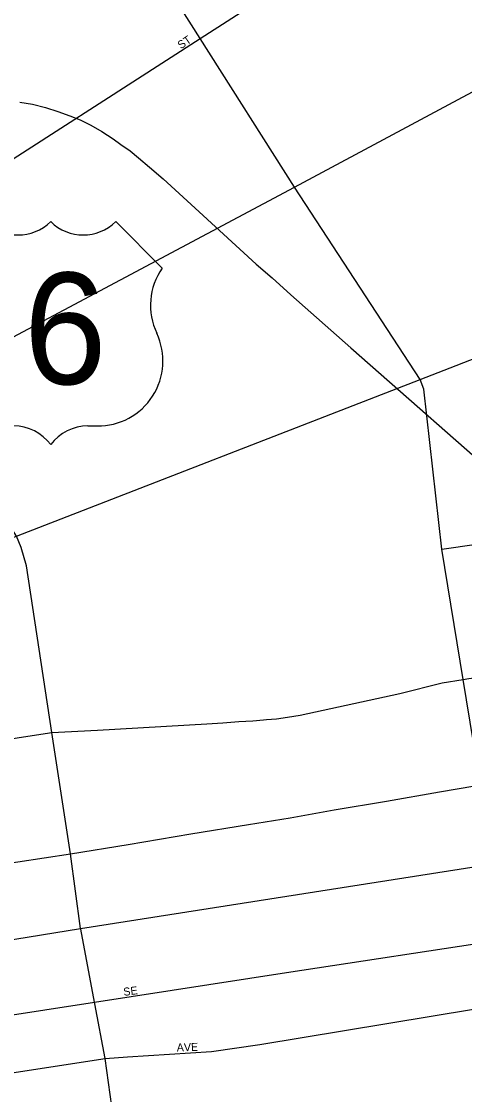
# Model space of a CAD drawing. Extents: x 2010165 to 2382125, y 1060529 to 1407316.
# Drawn here: x 2196402 to 2199167, y 1275544 to 1282247 of the extents above; entities that cross this region are included whole.
import ezdxf

# ---------------------------------------------------------------- set-up
doc = ezdxf.new("R2010")
doc.units = 0
for name, color, linetype in [('GM_X_City_Street', 7, 'Continuous'), ('GM_X_City_Street_Text', 7, 'Continuous'), ('GM_X_Rail_Line', 7, 'Continuous'), ('GM_X_US_Location', 7, 'Continuous'), ('GM_X_US_Route', 7, 'Continuous'), ('GM_X_US_Shield', 7, 'Continuous')]:
    doc.layers.add(name, color=color, linetype=linetype)

msp = doc.modelspace()

# ---------------------------------------------------------------- linework, layer by layer
at = {"layer": 'GM_X_City_Street'}
for points in [[(2195567.4, 1280882.4), (2195932.5, 1281121.6), (2196013.9, 1281174.9), (2197516.4, 1282140.7), (2200878.3, 1284302)], [(2199077.4, 1272315.6), (2199404.8, 1273530.6), (2199757.3, 1274882.4), (2199487.9, 1276121.4), (2199423.7, 1276514.9), (2199347, 1276984.3), (2199266.6, 1277477.3), (2199158.9, 1278137), (2199026, 1278950.7), (2198913.3, 1279950.5), (2198889.4, 1280010.3), (2198105.6, 1281211.1), (2197516.4, 1282140.7), (2197025, 1282915.9), (2196406.7, 1283843.3)], [(2192078.6, 1277394.3), (2192139, 1277429.1), (2192255.8, 1277493.6), (2192381.1, 1277540.8), (2193054.4, 1277782.2), (2193377.5, 1277898), (2194000, 1278121.1), (2195091.4, 1278534.1), (2195674.4, 1278761.3), (2196370.6, 1279030.8), (2198889.4, 1280010.3), (2200879.8, 1280784.3)], [(2196707.8, 1277046.4), (2196591.7, 1277805.3), (2196433.7, 1278846.3), (2196400.2, 1278961.4), (2196370.6, 1279030.8), (2195921, 1279734.8), (2195772.2, 1279967.9), (2195293.5, 1280703)], [(2199026, 1278950.7), (2200900.6, 1279220.4), (2200913.6, 1279220.8), (2200927.2, 1279221.2), (2200935.9, 1279221.4)], [(2194795.5, 1276268.4), (2194808.5, 1276270.4), (2195620.1, 1276396.8), (2195639.2, 1276399.7), (2195927.7, 1276444.6), (2196115.4, 1276475.2), (2196771, 1276582), (2199347, 1276984.3), (2199357.6, 1276985.9), (2199452, 1276997.4)], [(2196771.9, 1276577), (2196771, 1276582), (2196707.8, 1277046.4)], [(2195316.8, 1275884.2), (2195584.4, 1275925.4), (2195898.5, 1275973.8), (2196857.5, 1276121.5), (2198055.8, 1276306.1), (2199423.7, 1276514.9), (2199975.3, 1276599.1), (2200548.3, 1276694.8), (2200960.1, 1276758.7), (2204353.6, 1276802.7), (2205985.7, 1276739.7), (2208329.5, 1276653.5), (2208438.4, 1276656.1), (2209594.3, 1276683.5), (2210249.4, 1276698.5), (2211015.8, 1276660.8), (2211607.3, 1276645.7), (2211689.1, 1276641.1), (2211782.7, 1276635.3), (2211800.4, 1276631.3)], [(2196859.4, 1276111.4), (2196857.5, 1276121.5), (2196771.9, 1276577)], [(2195173.4, 1275563.7), (2195259.9, 1275543.1), (2195320.8, 1275531.8), (2195348.8, 1275529.9), (2195377.3, 1275531.8), (2196923.8, 1275769.9), (2197062.7, 1275778.9), (2197588.4, 1275813.1), (2197889.7, 1275856.3), (2199487.9, 1276121.4), (2200965.1, 1276364.1), (2204362.3, 1276390.1), (2205993.3, 1276295), (2208449.7, 1276154.3), (2211022.8, 1276017.2), (2211423.6, 1275997.3), (2211694.1, 1275984), (2211874.7, 1275974.6), (2211880.2, 1275974.3), (2212100, 1275965.1), (2212268.1, 1275954.8), (2212357.1, 1275951.5)], [(2197028.8, 1275019.3), (2196923.8, 1275769.9), (2196859.4, 1276111.4)]]:
    msp.add_lwpolyline(points, dxfattribs=at)
at = {"layer": 'GM_X_Rail_Line'}
msp.add_lwpolyline([(2196391.1, 1281742.9), (2196469.4, 1281729.5), (2196550.7, 1281708.6), (2196628.3, 1281684.7), (2196704.3, 1281657.9), (2196767, 1281631.8), (2196834.1, 1281598.2), (2196903.5, 1281558.7), (2196974.3, 1281512.4), (2197022.8, 1281478.9), (2197079.4, 1281437.9), (2197132.4, 1281394.6), (2197201.7, 1281337.2), (2197285.3, 1281264.1), (2197511.2, 1281056.8), (2197866.9, 1280730.2), (2197966.9, 1280645.2), (2198084, 1280540), (2198456.8, 1280207.4), (2199475.5, 1279311.8)], dxfattribs=at)
at = {"layer": 'GM_X_US_Route'}
for points in [[(2195310.7, 1279716.9), (2195406.6, 1279771.5), (2195540.9, 1279843.6), (2195772.2, 1279967.9), (2198105.6, 1281211.1), (2199508.9, 1281962.3), (2199732.1, 1282082.7), (2199981.1, 1282217.3), (2200240.2, 1282358.1), (2200816.9, 1282682.5), (2200904.1, 1282710.1)], [(2197911.4, 1277883.8), (2197930.5, 1277885.6), (2197992.9, 1277890.4), (2198061.7, 1277900), (2198141.8, 1277912.8), (2198762.9, 1278048.9), (2199026.8, 1278116.4), (2199158.9, 1278137), (2199194.7, 1278142.6), (2199400.5, 1278169.3), (2199535, 1278189.4), (2199572.9, 1278195.1)], [(2196216.8, 1277747.9), (2196386.8, 1277773.9), (2196591.7, 1277805.3), (2196875.6, 1277820), (2197559.1, 1277860), (2197658.4, 1277866.4), (2197757.6, 1277874.4), (2197845.6, 1277877.6), (2197911.4, 1277883.8)], [(2195969.9, 1276936), (2196047.8, 1276947.6), (2196707.8, 1277046.4), (2197067.5, 1277105.1), (2197459.1, 1277172.2), (2197818.7, 1277230.9), (2198078.5, 1277272.2), (2198354.2, 1277321.9), (2198679.9, 1277376.1), (2199011.5, 1277434.5), (2199231.3, 1277471.3), (2199236.5, 1277472.2), (2199237.4, 1277472.4)]]:
    msp.add_lwpolyline(points, dxfattribs=at)
at = {"layer": 'GM_X_US_Shield'}
for p, q in [((2197280.3, 1280706.1), (2196990.2, 1280996.2)), ((2196816.2, 1279720), (2196874.2, 1279720))]:
    msp.add_line(p, q, dxfattribs=at)
for centre, radius, start, end in [((2196381.2, 1281203.3), 290, 225.573, 314.427), ((2196787.2, 1281203.3), 290, 225.573, 314.427), ((2197612.9, 1280473.2), 406.1, 144.99907, 205.45288), ((2196878.7, 1280126), 406.1, 269.36174, 25.16808), ((2196352.2, 1279429.9), 290, 36.8699, 90), ((2196816.2, 1279429.9), 290, 90, 143.1301)]:
    msp.add_arc(centre, radius, start, end, dxfattribs=at)

# ---------------------------------------------------------------- texts
at = {"layer": 'GM_X_City_Street_Text'}
for s, rotation, p in [('ST', 34.70215, (2197397.2, 1282072)), ('SE', 7.12165, (2197040.6, 1276160)), ('AVE', 1.9739, (2197371.5, 1275812.5))]:
    msp.add_text(s, height=50, rotation=rotation, dxfattribs=at).set_placement(p)
at = {"layer": 'GM_X_US_Location'}
for s in ['0', '/']:
    msp.add_text(s, height=1, dxfattribs=at).set_placement((2196583.9, 1280323.6))
msp.add_text('6', height=1, rotation=0.00001, dxfattribs=at).set_placement((2196483, 1280116.6))
at = {"layer": 'GM_X_US_Shield'}
msp.add_text('6', height=696.1, dxfattribs=at).set_placement((2196416, 1279981))

doc.saveas('drawing.dxf')
